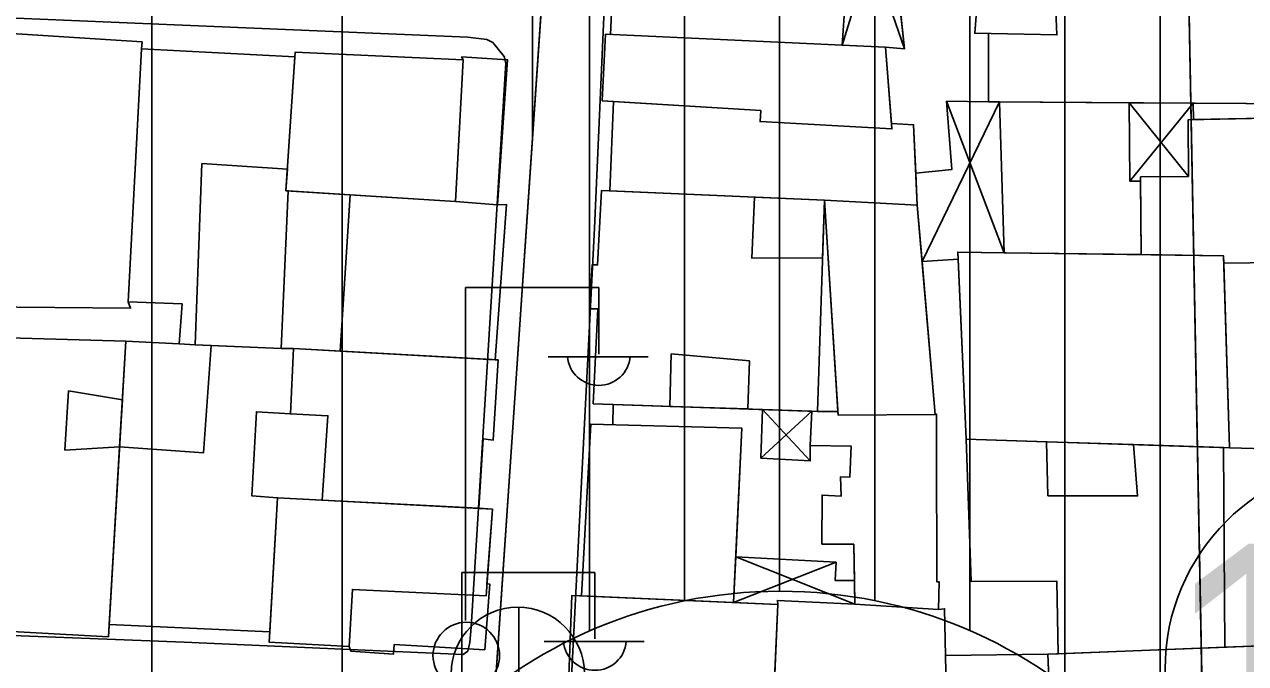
# Model space of a CAD drawing. Extents: x 417997 to 421451, y 4451742 to 4455216.
# Drawn here: x 420786.9 to 420851.1, y 4452545.2 to 4452578.7 of the extents above; entities that cross this region are included whole.
import ezdxf

# ---------------------------------------------------------------- set-up
doc = ezdxf.new("R2010")
doc.units = 0
for name, color, linetype in [('ADA', 7, 'Continuous'), ('ADAKENARI', 7, 'Continuous'), ('B_Kapi', 7, 'Continuous'), ('B_Mesken', 7, 'Continuous'), ('B_Sundurma', 7, 'Continuous'), ('B_Teras', 7, 'Continuous'), ('KD_DAIRE', 7, 'Continuous'), ('KD_YGEN', 7, 'Continuous'), ('PL_KON_MEV_350', 7, 'Continuous'), ('PL_KON_MEV_450', 7, 'Continuous'), ('S_Elektrik_Diregi', 7, 'Continuous'), ('S_Rogar_Kapagi', 7, 'Continuous'), ('Sinir_Duvar_tek_tarafa_ait', 7, 'Continuous'), ('SM_DAIRE', 7, 'Continuous'), ('TR_ORTAYOGUNKONUT', 7, 'Continuous'), ('TR_YUKSEKYOGUNKONUT', 7, 'Continuous'), ('Yol_Sose', 7, 'Continuous')]:
    doc.layers.add(name, color=color, linetype=linetype)

msp = doc.modelspace()

# ---------------------------------------------------------------- linework, layer by layer
at = {"layer": 'ADA'}
msp.add_line((420806.634, 4452469.622), (420816.209, 4452610.426), dxfattribs=at)
msp.add_line((420806.634, 4452469.622), (420816.209, 4452610.426), dxfattribs=at)
at = {"layer": 'ADAKENARI'}
msp.add_line((420847.776, 4452599.207), (420849.654, 4452501.219), dxfattribs=at)
msp.add_line((420847.776, 4452599.207), (420849.654, 4452501.219), dxfattribs=at)
at = {"layer": 'B_Kapi'}
msp.add_lwpolyline([(420817.863, 4452557.686), (420817.893, 4452558.759)], dxfattribs=at)
at = {"layer": 'B_Mesken'}
for points in [[(420817.751, 4452578.181), (420817.476, 4452578.194), (420817.317, 4452574.705), (420825.647, 4452574.189), (420825.604, 4452573.611), (420832.538, 4452573.23), (420832.206, 4452577.513), (420829.918, 4452577.619), (420830.456, 4452585.337), (420818.096, 4452585.783)], [(420830.456, 4452585.337), (420829.918, 4452577.619), (420832.206, 4452577.513), (420832.516, 4452573.518), (420832.538, 4452573.23), (420825.604, 4452573.611), (420825.647, 4452574.189), (420817.907, 4452574.669), (420817.317, 4452574.705), (420817.476, 4452578.194), (420817.751, 4452578.181), (420818.096, 4452585.783)], [(420852.495, 4452584.45), (420853.32, 4452584.47), (420853.899, 4452574.544), (420837.619, 4452574.648), (420837.605, 4452578.237), (420836.893, 4452578.252), (420837.082, 4452580.774), (420837.412, 4452580.769), (420837.517, 4452584.49), (420838.567, 4452584.493)], [(420852.495, 4452584.45), (420853.319, 4452584.47), (420853.9, 4452574.544), (420848.374, 4452574.579), (420845.007, 4452574.601), (420838.194, 4452574.644), (420837.619, 4452574.648), (420837.605, 4452578.237), (420836.893, 4452578.252), (420837.082, 4452580.774), (420837.412, 4452580.769), (420837.517, 4452584.49), (420838.567, 4452584.493)], [(420792.394, 4452564.154), (420792.519, 4452563.808), (420784.551, 4452563.89), (420784.479, 4452564.364), (420784.643, 4452567.449), (420784.666, 4452567.892), (420785.199, 4452577.944), (420785.152, 4452578.315), (420793.128, 4452577.793), (420793.093, 4452577.439)], [(420792.394, 4452564.154), (420792.519, 4452563.808), (420784.551, 4452563.89), (420784.479, 4452564.364), (420784.643, 4452567.449), (420784.666, 4452567.892), (420785.199, 4452577.944), (420785.152, 4452578.315), (420793.128, 4452577.793), (420793.093, 4452577.439)], [(420795.915, 4452561.893), (420795.077, 4452561.938), (420795.232, 4452564.042), (420792.394, 4452564.154), (420793.093, 4452577.439), (420801.156, 4452577.01), (420800.688, 4452569.983), (420800.806, 4452569.976), (420800.444, 4452561.689)], [(420801.156, 4452577.01), (420800.688, 4452569.983), (420800.806, 4452569.976), (420800.444, 4452561.689), (420796.75, 4452561.855), (420795.915, 4452561.893), (420795.078, 4452561.938), (420795.232, 4452564.042), (420792.394, 4452564.154), (420793.093, 4452577.439)], [(420809.605, 4452569.423), (420811.807, 4452569.245), (420812.333, 4452576.86), (420809.919, 4452577.005), (420810.004, 4452576.854), (420801.173, 4452577.261), (420800.688, 4452569.983)], [(420811.808, 4452569.245), (420809.605, 4452569.423), (420804.056, 4452569.772), (420800.806, 4452569.976), (420800.688, 4452569.983), (420801.156, 4452577.01), (420801.173, 4452577.261), (420810.005, 4452576.854), (420809.919, 4452577.005), (420812.334, 4452576.86)], [(420817.907, 4452574.669), (420817.707, 4452569.981), (420828.993, 4452569.477), (420833.866, 4452569.23), (420833.673, 4452573.449), (420832.516, 4452573.518), (420832.538, 4452573.23), (420825.604, 4452573.611), (420825.647, 4452574.189)], [(420832.516, 4452573.518), (420833.673, 4452573.449), (420833.789, 4452570.91), (420833.866, 4452569.23), (420828.993, 4452569.477), (420817.708, 4452569.981), (420817.907, 4452574.669), (420825.647, 4452574.189), (420825.604, 4452573.611), (420832.538, 4452573.23)], [(420845.631, 4452566.629), (420845.606, 4452570.706), (420848.118, 4452570.731), (420848.109, 4452573.707), (420853.916, 4452573.828), (420854.12, 4452566.228), (420849.974, 4452566.184), (420849.962, 4452566.57)], [(420849.974, 4452566.184), (420849.962, 4452566.57), (420845.631, 4452566.629), (420845.607, 4452570.482), (420845.606, 4452570.706), (420848.118, 4452570.731), (420848.109, 4452573.707), (420848.38, 4452573.713), (420853.916, 4452573.828), (420854.12, 4452566.228)], [(420804.056, 4452569.772), (420803.545, 4452561.555), (420811.691, 4452561.104), (420812.273, 4452569.266), (420811.807, 4452569.245), (420809.605, 4452569.423)], [(420809.605, 4452569.423), (420811.808, 4452569.245), (420812.273, 4452569.266), (420811.691, 4452561.104), (420803.545, 4452561.555), (420804.056, 4452569.772)], [(420817.278, 4452570), (420828.993, 4452569.477), (420828.632, 4452558.395), (420816.844, 4452558.794), (420817.08, 4452563.775), (420816.644, 4452563.775), (420816.781, 4452566.086), (420817.071, 4452566.081)], [(420817.708, 4452569.981), (420828.993, 4452569.477), (420828.632, 4452558.395), (420825.743, 4452558.493), (420816.844, 4452558.795), (420817.08, 4452563.775), (420816.644, 4452563.775), (420816.781, 4452566.086), (420817.071, 4452566.081), (420817.278, 4452570)], [(420833.866, 4452569.23), (420834.808, 4452558.227), (420829.705, 4452558.2), (420828.993, 4452569.477)], [(420833.866, 4452569.23), (420834.119, 4452566.267), (420834.808, 4452558.227), (420829.705, 4452558.2), (420829.693, 4452558.38), (420828.993, 4452569.477)], [(420836, 4452566.76), (420836.445, 4452556.926), (420850.276, 4452556.487), (420849.962, 4452566.57)], [(420838.435, 4452566.727), (420845.631, 4452566.629), (420849.962, 4452566.57), (420849.974, 4452566.184), (420850.276, 4452556.487), (420849.96, 4452556.497), (420845.243, 4452556.647), (420840.67, 4452556.792), (420836.445, 4452556.926), (420836.017, 4452566.39), (420836, 4452566.76)], [(420783.418, 4452546.992), (420791.359, 4452546.555), (420792.27, 4452562.081), (420784.266, 4452562.313)], [(420792.27, 4452562.081), (420791.944, 4452556.523), (420791.397, 4452547.209), (420791.359, 4452546.555), (420783.418, 4452546.992), (420784.266, 4452562.313)], [(420799.844, 4452546.818), (420791.397, 4452547.209), (420791.944, 4452556.523), (420792.27, 4452562.081), (420795.077, 4452561.938), (420795.915, 4452561.893), (420796.75, 4452561.855), (420800.444, 4452561.689), (420801.082, 4452561.692), (420800.927, 4452558.256), (420799.133, 4452558.371), (420798.891, 4452553.964), (420800.249, 4452553.857)], [(420799.845, 4452546.818), (420791.397, 4452547.209), (420791.944, 4452556.523), (420792.27, 4452562.081), (420795.078, 4452561.938), (420795.915, 4452561.893), (420796.75, 4452561.855), (420800.444, 4452561.689), (420801.082, 4452561.692), (420800.927, 4452558.256), (420799.133, 4452558.371), (420798.891, 4452553.964), (420800.249, 4452553.857)], [(420801.082, 4452561.692), (420800.927, 4452558.256), (420802.898, 4452558.159), (420802.596, 4452553.735), (420810.825, 4452553.305), (420811.06, 4452556.945), (420811.573, 4452556.875), (420811.834, 4452561.096)], [(420803.545, 4452561.555), (420811.691, 4452561.104), (420811.834, 4452561.096), (420811.573, 4452556.875), (420811.06, 4452556.945), (420810.825, 4452553.305), (420802.596, 4452553.735), (420802.898, 4452558.16), (420800.927, 4452558.256), (420801.082, 4452561.692)], [(420829.705, 4452558.2), (420829.693, 4452558.38), (420828.332, 4452558.399), (420828.249, 4452556.606), (420830.404, 4452556.561), (420830.334, 4452554.946), (420829.831, 4452554.95), (420829.871, 4452553.942), (420828.869, 4452554), (420828.859, 4452551.424), (420830.529, 4452551.415), (420830.591, 4452548.266), (420834.984, 4452547.992), (420835.017, 4452549.447), (420834.897, 4452549.448), (420834.873, 4452556.606), (420834.875, 4452558.255), (420834.808, 4452558.227)], [(420828.632, 4452558.395), (420829.693, 4452558.38), (420829.705, 4452558.2), (420834.808, 4452558.227), (420834.875, 4452558.255), (420834.873, 4452556.606), (420834.897, 4452549.448), (420835.017, 4452549.447), (420834.984, 4452547.992), (420830.591, 4452548.266), (420830.567, 4452549.509), (420830.529, 4452551.415), (420828.859, 4452551.424), (420828.869, 4452554), (420829.871, 4452553.943), (420829.831, 4452554.95), (420830.334, 4452554.946), (420830.404, 4452556.561), (420828.249, 4452556.606), (420828.332, 4452558.399)], [(420824.328, 4452550.758), (420824.213, 4452548.359), (420816.226, 4452548.707), (420816.709, 4452557.717), (420824.651, 4452557.505)], [(420816.226, 4452548.707), (420816.709, 4452557.716), (420824.651, 4452557.505), (420824.213, 4452548.359)], [(420836.445, 4452556.926), (420836.696, 4452549.462), (420841.201, 4452549.484), (420841.278, 4452545.664), (420850.032, 4452546.006), (420849.959, 4452556.497), (420845.243, 4452556.647), (420840.67, 4452556.792)], [(420836.445, 4452556.926), (420840.67, 4452556.792), (420845.243, 4452556.647), (420849.96, 4452556.497), (420850.032, 4452546.006), (420841.278, 4452545.664), (420841.201, 4452549.484), (420836.696, 4452549.462)], [(420804.017, 4452546.041), (420804.097, 4452545.809), (420806.345, 4452545.644), (420806.382, 4452546.157), (420811.138, 4452545.873), (420811.407, 4452549.317), (420811.252, 4452549.329), (420811.541, 4452553.267), (420800.249, 4452553.857), (420799.813, 4452546.268)], [(420802.596, 4452553.735), (420810.825, 4452553.305), (420811.541, 4452553.267), (420811.252, 4452549.329), (420811.407, 4452549.317), (420811.138, 4452545.873), (420806.382, 4452546.157), (420806.345, 4452545.645), (420804.097, 4452545.809), (420804.017, 4452546.041), (420799.813, 4452546.268), (420799.845, 4452546.818), (420800.249, 4452553.857)], [(420815.719, 4452548.729), (420815.375, 4452539.838), (420826.158, 4452539.321), (420826.538, 4452548.258)], [(420816.226, 4452548.707), (420824.213, 4452548.359), (420826.538, 4452548.258), (420826.372, 4452544.346), (420826.189, 4452540.064), (420826.158, 4452539.322), (420819.221, 4452539.654), (420815.375, 4452539.838), (420815.719, 4452548.729)], [(420830.591, 4452548.266), (420826.516, 4452548.468), (420826.538, 4452548.258), (420826.372, 4452544.346), (420835.394, 4452543.91), (420835.307, 4452548.033), (420834.984, 4452547.992)], [(420830.591, 4452548.266), (420834.984, 4452547.992), (420835.307, 4452548.033), (420835.394, 4452543.91), (420826.372, 4452544.346), (420826.538, 4452548.258), (420826.516, 4452548.468)], [(420841.444, 4452535.916), (420854.946, 4452536.232), (420854.643, 4452546.187), (420840.737, 4452545.642), (420840.882, 4452541.907), (420841.193, 4452541.739)], [(420854.947, 4452536.232), (420844.827, 4452535.995), (420841.444, 4452535.916), (420841.193, 4452541.739), (420840.883, 4452541.907), (420840.737, 4452545.642), (420841.278, 4452545.664), (420850.032, 4452546.006), (420854.643, 4452546.187)]]:
    msp.add_lwpolyline(points, close=True, dxfattribs=at)
at = {"layer": 'B_Sundurma'}
for p, q in [((420832.317, 4452585.423), (420829.918, 4452577.619)), ((420833.205, 4452577.433), (420830.456, 4452585.337)), ((420838.194, 4452574.644), (420834.119, 4452566.267)), ((420838.435, 4452566.726), (420835.414, 4452574.68)), ((420845.007, 4452574.601), (420848.118, 4452570.731)), ((420848.374, 4452574.579), (420845.045, 4452570.479)), ((420825.653, 4452555.937), (420828.332, 4452558.399)), ((420825.743, 4452558.493), (420828.241, 4452555.796)), ((420829.599, 4452550.468), (420824.213, 4452548.359)), ((420824.328, 4452550.758), (420830.591, 4452548.266))]:
    msp.add_line(p, q, dxfattribs=at)
for points in [[(420832.416, 4452584.533), (420832.966, 4452579.586), (420833.205, 4452577.433), (420832.206, 4452577.513), (420829.918, 4452577.619), (420830.456, 4452585.337), (420830.82, 4452585.324), (420832.317, 4452585.424)], [(420830.82, 4452585.324), (420832.317, 4452585.423), (420833.205, 4452577.433), (420832.206, 4452577.513), (420832.206, 4452577.513), (420829.918, 4452577.619), (420830.456, 4452585.337)], [(420838.435, 4452566.726), (420838.194, 4452574.644), (420837.619, 4452574.648), (420835.414, 4452574.68), (420835.686, 4452571.093), (420833.789, 4452570.91), (420833.866, 4452569.23), (420834.119, 4452566.267), (420836.017, 4452566.39), (420836, 4452566.76)], [(420837.619, 4452574.648), (420838.194, 4452574.644), (420838.435, 4452566.727), (420836, 4452566.76), (420836.017, 4452566.39), (420834.119, 4452566.267), (420833.866, 4452569.23), (420833.789, 4452570.91), (420835.686, 4452571.093), (420835.414, 4452574.68)], [(420848.38, 4452573.713), (420848.374, 4452574.579), (420845.007, 4452574.601), (420845.045, 4452570.479), (420845.607, 4452570.482), (420845.606, 4452570.706), (420848.118, 4452570.731), (420848.109, 4452573.707)], [(420848.374, 4452574.579), (420848.38, 4452573.713), (420848.109, 4452573.707), (420848.118, 4452570.731), (420845.606, 4452570.706), (420845.607, 4452570.482), (420845.045, 4452570.479), (420845.007, 4452574.601)], [(420825.743, 4452558.493), (420825.653, 4452555.937), (420828.241, 4452555.796), (420828.249, 4452556.606), (420828.332, 4452558.399)], [(420825.743, 4452558.493), (420828.332, 4452558.399), (420828.249, 4452556.606), (420828.241, 4452555.796), (420825.653, 4452555.937)], [(420824.328, 4452550.758), (420829.599, 4452550.468), (420829.562, 4452549.514), (420830.567, 4452549.509), (420830.591, 4452548.266), (420826.516, 4452548.468), (420826.538, 4452548.258), (420824.213, 4452548.359)], [(420830.567, 4452549.509), (420830.591, 4452548.266), (420826.516, 4452548.468), (420826.538, 4452548.258), (420824.213, 4452548.359), (420824.328, 4452550.758), (420829.6, 4452550.468), (420829.562, 4452549.514)]]:
    msp.add_lwpolyline(points, close=True, dxfattribs=at)
at = {"layer": 'B_Teras'}
for points in [[(420836.893, 4452578.252), (420841.213, 4452578.161), (420841.096, 4452580.711), (420837.082, 4452580.774)], [(420817.317, 4452574.705), (420825.647, 4452574.189), (420825.604, 4452573.611), (420832.538, 4452573.23), (420832.206, 4452577.513), (420817.476, 4452578.194)], [(420801.173, 4452577.261), (420800.688, 4452569.983), (420809.605, 4452569.423), (420810.004, 4452576.854)], [(420800.763, 4452571.111), (420796.273, 4452571.409), (420795.915, 4452561.893), (420800.444, 4452561.689), (420800.806, 4452569.976), (420800.688, 4452569.983)], [(420828.895, 4452566.455), (420825.181, 4452566.439), (420825.319, 4452569.641), (420828.993, 4452569.477)], [(420791.944, 4452556.523), (420796.354, 4452556.215), (420796.75, 4452561.855), (420795.915, 4452561.893), (420795.077, 4452561.938), (420792.27, 4452562.081)], [(420825.048, 4452561.052), (420824.971, 4452558.519), (420820.864, 4452558.658), (420820.941, 4452561.414)], [(420789.256, 4452559.465), (420789.074, 4452556.358), (420791.944, 4452556.523), (420792.089, 4452558.992)], [(420840.67, 4452556.792), (420840.733, 4452553.961), (420845.445, 4452553.956), (420845.243, 4452556.647)], [(420799.813, 4452546.268), (420804.017, 4452546.041), (420804.182, 4452549.045), (420811.206, 4452548.703), (420811.541, 4452553.267), (420800.249, 4452553.857)]]:
    msp.add_lwpolyline(points, close=True, dxfattribs=at)
at = {"layer": 'KD_DAIRE'}
msp.add_circle((420857.894, 4452544.847), 11, dxfattribs=at)
msp.add_circle((420857.894, 4452544.847), 11, dxfattribs=at)
at = {"layer": 'PL_KON_MEV_350'}
msp.add_lwpolyline([(420816.209, 4452610.426), (420806.634, 4452469.622), (420766.279, 4452471.348), (420765.861, 4452435.833), (420655.244, 4452441.924), (420633.647, 4452550.087), (420735.36, 4452545.722), (420739.671, 4452613.403)], close=True, dxfattribs=at)
at = {"layer": 'PL_KON_MEV_450'}
msp.add_lwpolyline([(420806.634, 4452469.622), (420816.209, 4452610.426), (420837.592, 4452609.594), (420847.776, 4452599.207), (420849.654, 4452501.219), (420849.1, 4452481.249), (420848.099, 4452467.848)], close=True, dxfattribs=at)
msp.add_lwpolyline([(420806.634, 4452469.622), (420816.209, 4452610.426), (420837.592, 4452609.594), (420847.776, 4452599.207), (420849.654, 4452501.219), (420849.1, 4452481.249), (420848.099, 4452467.848)], close=True, dxfattribs=at)
at = {"layer": 'S_Elektrik_Diregi'}
for p, q in [((420810.131, 4452547.404), (420810.131, 4452564.904)), ((420810.131, 4452564.904), (420817.131, 4452564.904)), ((420817.131, 4452561.404), (420817.131, 4452564.904)), ((420814.471, 4452561.264), (420819.721, 4452561.264)), ((420809.926, 4452532.44), (420809.926, 4452549.941)), ((420809.926, 4452549.941), (420816.926, 4452549.941)), ((420816.926, 4452546.441), (420816.926, 4452549.941)), ((420814.266, 4452546.301), (420819.516, 4452546.301))]:
    msp.add_line(p, q, dxfattribs=at)
msp.add_circle((420810.167, 4452545.569), 1.75, dxfattribs=at)
for centre in [(420817.132, 4452561.417), (420816.926, 4452546.453)]:
    msp.add_arc(centre, 1.658, 184.83843, 355.14641, dxfattribs=at)
at = {"layer": 'S_Rogar_Kapagi'}
msp.add_line((420812.926, 4452541.084), (420812.926, 4452548.084), dxfattribs=at)
msp.add_circle((420812.873, 4452544.613), 3.5, dxfattribs=at)
at = {"layer": 'Sinir_Duvar_tek_tarafa_ait'}
for points in [[(420854.075, 4452556.376), (420850.276, 4452556.487)], [(420840.737, 4452545.642), (420835.359, 4452545.575)]]:
    msp.add_lwpolyline(points, dxfattribs=at)
at = {"layer": 'SM_DAIRE'}
msp.add_circle((420826.662, 4452523.949), 25, dxfattribs=at)
msp.add_circle((420826.662, 4452523.949), 25, dxfattribs=at)
at = {"layer": 'TR_ORTAYOGUNKONUT'}
for p, q in [((420793.647, 4452470.177), (420793.647, 4452611.304)), ((420793.647, 4452470.177), (420793.647, 4452611.304)), ((420803.647, 4452533.711), (420803.647, 4452610.915)), ((420803.647, 4452533.711), (420803.647, 4452610.915)), ((420813.647, 4452572.748), (420813.647, 4452610.526)), ((420813.647, 4452572.748), (420813.647, 4452610.526))]:
    msp.add_line(p, q, dxfattribs=at)
at = {"layer": 'TR_YUKSEKYOGUNKONUT'}
for p, q in [((420816.634, 4452546.85), (420816.634, 4452610.409)), ((420816.634, 4452546.85), (420816.634, 4452610.409)), ((420821.634, 4452548.438), (420821.634, 4452610.215)), ((420821.634, 4452548.438), (420821.634, 4452610.215)), ((420826.634, 4452548.949), (420826.634, 4452610.02)), ((420826.634, 4452548.949), (420826.634, 4452610.02)), ((420831.634, 4452548.449), (420831.634, 4452609.826)), ((420831.634, 4452548.449), (420831.634, 4452609.826)), ((420836.634, 4452546.874), (420836.634, 4452609.632)), ((420836.634, 4452546.874), (420836.634, 4452609.632)), ((420841.634, 4452543.969), (420841.634, 4452605.471)), ((420841.634, 4452543.969), (420841.634, 4452605.471)), ((420846.634, 4452538.986), (420846.634, 4452600.372)), ((420846.634, 4452538.986), (420846.634, 4452600.372))]:
    msp.add_line(p, q, dxfattribs=at)
at = {"layer": 'Yol_Sose'}
for points in [[(420818.342, 4452600.496), (420816.901, 4452568.009), (420815.162, 4452533.82), (420815.198, 4452532.255), (420815.422, 4452531.497), (420815.97, 4452531.107), (420816.879, 4452530.983), (420830.816, 4452529.751), (420831.353, 4452529.631), (420831.493, 4452529.476), (420831.615, 4452528.859), (420831.632, 4452527.872), (420829.953, 4452501.631)], [(420746.575, 4452548.159), (420795.344, 4452546.276), (420810.007, 4452545.627), (420810.24, 4452545.805), (420810.359, 4452546.265), (420810.431, 4452547.059), (420812.243, 4452576.701), (420812.157, 4452577.023), (420811.561, 4452577.772), (420811.242, 4452577.929), (420810.243, 4452578.04), (420746.917, 4452580.719)]]:
    msp.add_lwpolyline(points, dxfattribs=at)

# ---------------------------------------------------------------- texts
at = {"layer": 'KD_YGEN'}
msp.add_text('15', height=13, dxfattribs=at).set_placement((420846.797, 4452538.453))
msp.add_text('15', height=13, dxfattribs=at).set_placement((420846.797, 4452538.453))

doc.saveas('drawing.dxf')
